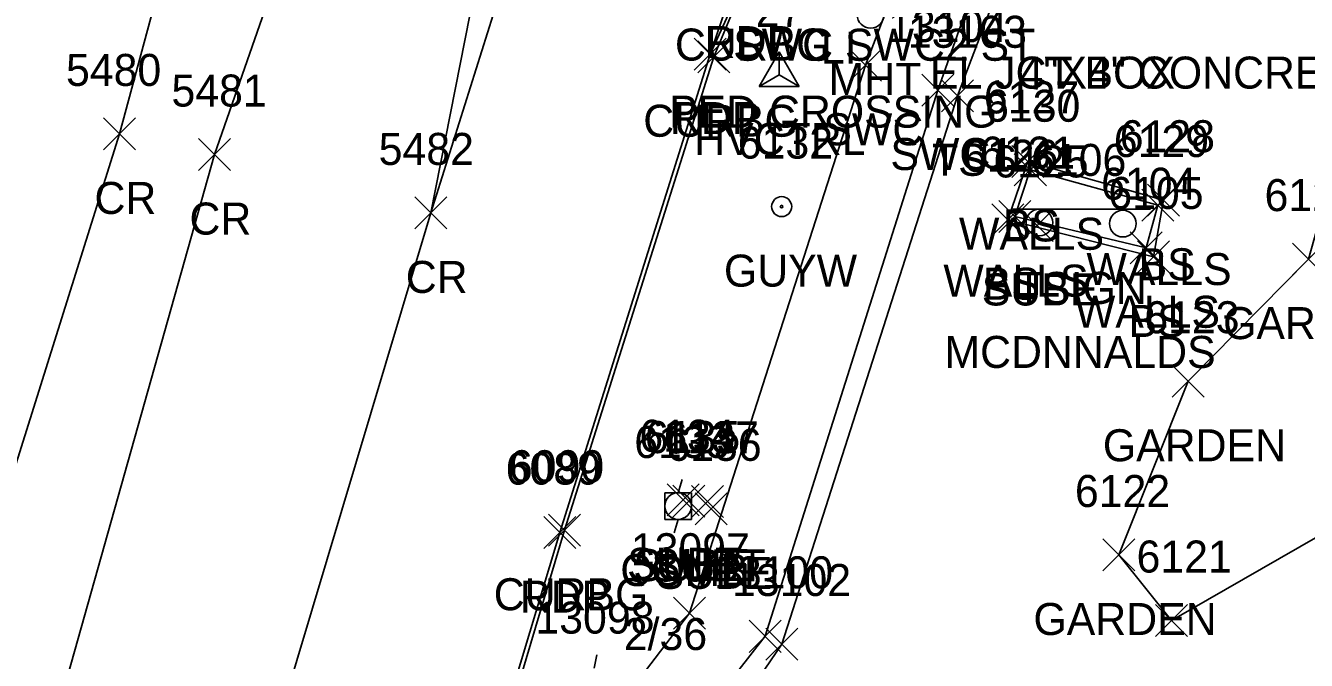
# Model space of a CAD drawing. Extents: x 1462089 to 1464015, y 730534 to 736144.
# Drawn here: x 1462484 to 1462564, y 731017.1 to 731056.7 of the extents above; entities that cross this region are included whole.
import ezdxf

# ---------------------------------------------------------------- set-up
doc = ezdxf.new("R2010")
doc.units = 0
for name, color, linetype in [('C_A', 7, 'Continuous'), ('C_I', 7, 'Continuous'), ('CPSM', 7, 'Continuous'), ('L_A', 7, 'Continuous'), ('L_I', 7, 'Continuous'), ('L_TIC', 7, 'Continuous'), ('LAPB', 7, 'Continuous'), ('LELB', 7, 'Continuous'), ('LWS', 7, 'Continuous'), ('M_C', 7, 'Continuous'), ('P_A', 7, 'Continuous'), ('P_I', 7, 'Continuous'), ('P_TIC', 7, 'Continuous'), ('PET', 7, 'Continuous'), ('PRC', 7, 'Continuous'), ('R_A', 7, 'Continuous'), ('R_I', 7, 'Continuous'), ('R_TIC', 7, 'Continuous'), ('RC', 7, 'Continuous'), ('RSW', 7, 'Continuous'), ('S_A', 7, 'Continuous'), ('S_C', 7, 'Continuous'), ('S_I', 7, 'Continuous'), ('SSGN', 7, 'Continuous'), ('U_A', 7, 'Continuous'), ('U_C', 7, 'Continuous'), ('U_I', 7, 'Continuous'), ('U_TIC', 7, 'Continuous'), ('ULP', 7, 'Continuous'), ('UP', 7, 'Continuous'), ('UPGW', 7, 'Continuous'), ('UTMH', 7, 'Continuous')]:
    doc.layers.add(name, color=color, linetype=linetype)

msp = doc.modelspace()

# ---------------------------------------------------------------- linework, layer by layer
at = {"layer": 'CPSM'}
for p, q in [((1462529.862, 731052.934), (1462531.112, 731055.099)), ((1462532.362, 731052.934), (1462531.112, 731055.099)), ((1462531.112, 731053.655), (1462531.112, 731055.099)), ((1462529.862, 731052.934), (1462531.112, 731053.655)), ((1462531.112, 731053.655), (1462531.112, 731053.655)), ((1462531.112, 731053.655), (1462532.362, 731052.934)), ((1462529.862, 731052.934), (1462532.362, 731052.934))]:
    msp.add_line(p, q, dxfattribs=at)
at = {"layer": 'L_TIC'}
for points in [[(1462541.251, 731051.349), (1462543.251, 731053.349)], [(1462543.251, 731051.349), (1462541.251, 731053.349)], [(1462545.636, 731047.249), (1462547.636, 731049.249)], [(1462547.636, 731047.249), (1462545.636, 731049.249)], [(1462545.799, 731046.728), (1462547.799, 731048.728)], [(1462547.799, 731046.728), (1462545.799, 731048.728)], [(1462553.761, 731044.523), (1462555.761, 731046.523)], [(1462555.761, 731044.523), (1462553.761, 731046.523)], [(1462554.123, 731044.821), (1462556.123, 731046.821)], [(1462556.123, 731044.821), (1462554.123, 731046.821)], [(1462554.123, 731044.821), (1462556.123, 731046.821)], [(1462556.123, 731044.821), (1462554.123, 731046.821)], [(1462544.392, 731043.607), (1462546.392, 731045.607)], [(1462546.392, 731043.607), (1462544.392, 731045.607)], [(1462544.824, 731043.799), (1462546.824, 731045.799)], [(1462546.824, 731043.799), (1462544.824, 731045.799)], [(1462544.824, 731043.799), (1462546.824, 731045.799)], [(1462546.824, 731043.799), (1462544.824, 731045.799)], [(1462553.038, 731041.854), (1462555.038, 731043.854)], [(1462555.038, 731041.854), (1462553.038, 731043.854)], [(1462553.038, 731041.854), (1462555.038, 731043.854)], [(1462555.038, 731041.854), (1462553.038, 731043.854)], [(1462553.489, 731041.279), (1462555.489, 731043.279)], [(1462555.489, 731041.279), (1462553.489, 731043.279)], [(1462553.489, 731041.279), (1462555.489, 731043.279)], [(1462555.489, 731041.279), (1462553.489, 731043.279)], [(1462563.17, 731041.144), (1462565.17, 731043.144)], [(1462565.17, 731041.144), (1462563.17, 731043.144)], [(1462555.658, 731033.511), (1462557.658, 731035.511)], [(1462557.658, 731033.511), (1462555.658, 731035.511)], [(1462551.324, 731022.655), (1462553.324, 731024.655)], [(1462553.324, 731022.655), (1462551.324, 731024.655)], [(1462554.608, 731018.558), (1462556.608, 731020.558)], [(1462556.608, 731018.558), (1462554.608, 731020.558)], [(1462530.268, 731017.092), (1462532.268, 731019.092)], [(1462532.268, 731017.092), (1462530.268, 731019.092)]]:
    msp.add_lwpolyline(points, dxfattribs=at)
at = {"layer": 'LAPB'}
msp.add_lwpolyline([(1462570.371, 731028.039), (1462555.608, 731019.558), (1462552.324, 731023.655), (1462556.658, 731034.511), (1462564.17, 731042.144), (1462570.367, 731064.209), (1462577.91, 731072.356), (1462582.791, 731073.951), (1462592.687, 731067.252), (1462589.876, 731058.008), (1462580.301, 731053.81), (1462575.251, 731047.876), (1462578.686, 731040.845)], dxfattribs=at)
at = {"layer": 'LELB'}
for points in [[(1462517.158, 730985.107), (1462520.731, 730996.456), (1462525.653, 731009.808), (1462531.268, 731018.092), (1462542.251, 731052.349), (1462547.082, 731065.085), (1462548.624, 731072.858), (1462554.287, 731074.548), (1462558.877, 731077.658), (1462565.965, 731078.454), (1462581.38, 731076.759)], [(1462554.489, 731042.279), (1462545.392, 731044.607), (1462546.636, 731048.249), (1462555.123, 731045.821)], [(1462554.489, 731042.279), (1462555.123, 731045.821)]]:
    msp.add_lwpolyline(points, dxfattribs=at)
at = {"layer": 'LWS'}
for points in [[(1462554.038, 731042.854), (1462554.761, 731045.523), (1462546.799, 731047.728), (1462545.824, 731044.799)], [(1462554.038, 731042.854), (1462545.824, 731044.799)]]:
    msp.add_lwpolyline(points, dxfattribs=at)
at = {"layer": 'P_TIC'}
for points in [[(1462525.796, 731053.959), (1462527.796, 731055.959)], [(1462527.796, 731053.959), (1462525.796, 731055.959)], [(1462525.796, 731053.959), (1462527.796, 731055.959)], [(1462527.796, 731053.959), (1462525.796, 731055.959)], [(1462488.909, 731048.965), (1462490.909, 731050.965)], [(1462490.909, 731048.965), (1462488.909, 731050.965)], [(1462494.843, 731047.676), (1462496.843, 731049.676)], [(1462496.843, 731047.676), (1462494.843, 731049.676)], [(1462508.353, 731044.029), (1462510.353, 731046.029)], [(1462510.353, 731044.029), (1462508.353, 731046.029)], [(1462508.353, 731044.029), (1462510.353, 731046.029)], [(1462510.353, 731044.029), (1462508.353, 731046.029)], [(1462516.419, 731024.054), (1462518.419, 731026.054)], [(1462518.419, 731024.054), (1462516.419, 731026.054)]]:
    msp.add_lwpolyline(points, dxfattribs=at)
at = {"layer": 'PET'}
for points in [[(1462373.445, 730550.573), (1462388.309, 730598.891), (1462401.963, 730641.783), (1462433.168, 730744.632), (1462438.196, 730760.147), (1462452.976, 730810.554), (1462463.625, 730846.159), (1462471.864, 730873.588), (1462478.576, 730896.599), (1462485.477, 730919.066), (1462495.517, 730952.686), (1462508.095, 730994.119), (1462517.419, 731025.054), (1462526.796, 731054.959), (1462537.856, 731087.551), (1462549.797, 731117.253), (1462553.734, 731129.646)], [(1462528.958, 731059.702), (1462526.796, 731054.959)]]:
    msp.add_lwpolyline(points, dxfattribs=at)
at = {"layer": 'PRC'}
for points in [[(1462761.024, 731958.42), (1462747.813, 731917.011), (1462738.765, 731883.168), (1462729.105, 731854.955), (1462715.075, 731806.479), (1462712.125, 731796.984), (1462698.106, 731749.334), (1462686.279, 731711.956), (1462673.041, 731665.233), (1462661.991, 731629.565), (1462648.473, 731585.76), (1462633.362, 731535.924), (1462617.816, 731486.899), (1462603.279, 731439.323), (1462592.214, 731404.808), (1462578.747, 731359.841), (1462563.848, 731311.635), (1462546.163, 731252.054), (1462529.312, 731193.323), (1462512.831, 731138.457), (1462500.459, 731089.177), (1462489.909, 731049.965), (1462473.447, 730997.549), (1462460.794, 730938.782)], [(1462793.023, 731947.647), (1462779.179, 731905.946), (1462772.135, 731874.551), (1462759.588, 731843.402), (1462745.797, 731796.521), (1462742.091, 731785.853), (1462729.199, 731739.315), (1462722.155, 731715.561), (1462711.035, 731679.919), (1462704.897, 731658.033), (1462690.283, 731612.577), (1462677.1, 731571.216), (1462663.072, 731525.56), (1462648.796, 731477.498), (1462634.522, 731430.676), (1462623.138, 731390.715), (1462610.921, 731351.233), (1462594.7, 731298.487), (1462575.733, 731238.978), (1462558.596, 731184.663), (1462539.605, 731135.536), (1462521.539, 731083.728), (1462509.353, 731045.029)], [(1462522.114, 731136.266), (1462509.014, 731086.504), (1462495.843, 731048.676), (1462480.832, 730995.433), (1462460.794, 730938.782), (1462449.007, 730886.807), (1462435.474, 730841.095), (1462424.603, 730802.226), (1462409.981, 730750.745), (1462401.876, 730724.374), (1462388.003, 730678.771), (1462384.493, 730666.354), (1462369.098, 730623.58), (1462360.68, 730585), (1462348.492, 730557.7)], [(1462531.515, 731132.984), (1462517.28, 731085.282), (1462509.353, 731045.029), (1462493.599, 730992.368), (1462476.953, 730933.085), (1462462.375, 730883.835), (1462447.905, 730837.268), (1462435.369, 730797.923), (1462416.948, 730748.336), (1462410.801, 730719.379), (1462396.341, 730673.49), (1462394.762, 730664.922), (1462379.239, 730620.511), (1462379.284, 730620.518), (1462366.634, 730580.828), (1462357.577, 730553.747)]]:
    msp.add_lwpolyline(points, dxfattribs=at)
at = {"layer": 'R_TIC'}
for points in [[(1462526.038, 731053.791), (1462528.038, 731055.791)], [(1462528.038, 731053.791), (1462526.038, 731055.791)], [(1462535.508, 731053.258), (1462537.508, 731055.258)], [(1462537.508, 731053.258), (1462535.508, 731055.258)], [(1462540.02, 731051.71), (1462542.02, 731053.71)], [(1462542.02, 731051.71), (1462540.02, 731053.71)], [(1462516.698, 731024.201), (1462518.698, 731026.201)], [(1462518.698, 731024.201), (1462516.698, 731026.201)], [(1462524.511, 731019.015), (1462526.511, 731021.015)], [(1462526.511, 731019.015), (1462524.511, 731021.015)], [(1462529.23, 731017.572), (1462531.23, 731019.572)], [(1462531.23, 731017.572), (1462529.23, 731019.572)]]:
    msp.add_lwpolyline(points, dxfattribs=at)
at = {"layer": 'RC'}
for points in [[(1462529.017, 731059.55), (1462527.038, 731054.791)], [(1462517.698, 731025.201), (1462527.038, 731054.791)], [(1462508.481, 730994.232), (1462517.698, 731025.201)]]:
    msp.add_lwpolyline(points, dxfattribs=at)
at = {"layer": 'RSW'}
for points in [[(1462478.395, 730877.187), (1462489.057, 730911.55), (1462492.382, 730920.018), (1462499.727, 730947.071), (1462502.259, 730954.951), (1462512.149, 730987.955), (1462515.322, 730997.987), (1462519.414, 731012.011), (1462525.511, 731020.015), (1462536.508, 731054.258), (1462538.499, 731059.538), (1462541.2, 731067.117), (1462544.888, 731076.412), (1462544.393, 731076.888), (1462551.37, 731081.195), (1462551.654, 731080.58), (1462553.328, 731081.433), (1462557.626, 731083.23), (1462562.482, 731084.757), (1462582.337, 731080.557)], [(1462506.792, 730953.446), (1462516.286, 730985.094), (1462516.824, 730986.955), (1462519.84, 730996.696), (1462523.972, 731010.533), (1462530.23, 731018.572), (1462541.02, 731052.71), (1462545.572, 731065.623), (1462548.624, 731072.858), (1462548.713, 731074.48), (1462549.969, 731075.334), (1462551.143, 731074.964), (1462559.288, 731078.789), (1462565.071, 731080.374), (1462581.38, 731076.759)]]:
    msp.add_lwpolyline(points, dxfattribs=at)
at = {"layer": 'SSGN'}
for p, q in [((1462545.701, 731045.264), (1462554.298, 731045.264)), ((1462549.723, 731044.361), (1462549.723, 731044.361))]:
    msp.add_line(p, q, dxfattribs=at)
for centre in [(1462547.362, 731044.431), (1462552.577, 731044.361)]:
    msp.add_circle(centre, 0.833, dxfattribs=at)
at = {"layer": 'U_TIC'}
for points in [[(1462546.228, 731043.247), (1462548.228, 731045.247)], [(1462548.228, 731043.247), (1462546.228, 731045.247)], [(1462524.115, 731026.105), (1462526.115, 731028.105)], [(1462526.115, 731026.105), (1462524.115, 731028.105)], [(1462524.461, 731026.02), (1462526.461, 731028.02)], [(1462526.461, 731026.02), (1462524.461, 731028.02)], [(1462525.634, 731026), (1462527.634, 731028)], [(1462527.634, 731026), (1462525.634, 731028)], [(1462525.859, 731025.538), (1462527.859, 731027.538)], [(1462527.859, 731025.538), (1462525.859, 731027.538)]]:
    msp.add_lwpolyline(points, dxfattribs=at)
at = {"layer": 'ULP'}
msp.add_line((1462519.72, 731017.41), (1462519.554, 731016.577), dxfattribs=at)
at = {"layer": 'UP'}
for p, q in [((1462525.049, 731028.382), (1462524.799, 731027.549)), ((1462523.966, 731025.882), (1462523.966, 731027.549)), ((1462523.966, 731027.549), (1462525.633, 731027.549)), ((1462525.633, 731027.549), (1462525.633, 731025.882)), ((1462524.799, 731026.715), (1462524.799, 731026.715)), ((1462525.633, 731025.882), (1462523.966, 731025.882)), ((1462524.549, 731025.049), (1462524.799, 731025.882))]:
    msp.add_line(p, q, dxfattribs=at)
msp.add_circle((1462524.799, 731026.715), 0.833, dxfattribs=at)
at = {"layer": 'UPGW'}
for radius in [0.625, 0.0833]:
    msp.add_circle((1462531.266, 731045.424), radius, dxfattribs=at)
at = {"layer": 'UTMH'}
msp.add_circle((1462536.822, 731057.405), 0.833, dxfattribs=at)

# ---------------------------------------------------------------- texts
at = {"layer": 'C_A'}
msp.add_text('HVCTRL', height=2, dxfattribs=at).set_placement((1462525.805, 731048.655))
at = {"layer": 'C_I'}
msp.add_text('27', height=2, dxfattribs=at).set_placement((1462529.648, 731056.655))
at = {"layer": 'L_A'}
for s, p in [('TS', (1462540.66, 731047.349)), ('WALLS', (1462542.342, 731042.728)), ('BS', (1462545.077, 731043.249)), ('WALLS', (1462550.304, 731040.523)), ('BS', (1462553.564, 731040.821)), ('BS', (1462553.564, 731040.821)), ('WALLS', (1462541.367, 731039.799)), ('WALLS', (1462541.367, 731039.799)), ('BS', (1462543.833, 731039.607)), ('WALLS', (1462549.581, 731037.854)), ('WALLS', (1462549.581, 731037.854)), ('BS', (1462552.93, 731037.279)), ('BS', (1462552.93, 731037.279)), ('GARDEN', (1462558.84, 731037.144)), ('GARDEN', (1462551.328, 731029.511)), ('GARDEN', (1462546.993, 731018.655))]:
    msp.add_text(s, height=2, dxfattribs=at).set_placement(p)
at = {"layer": 'L_I'}
for s, p in [('13103', (1462539.149, 731055.349)), ('6127', (1462543.896, 731051.249)), ('6130', (1462543.972, 731050.728)), ('6129', (1462552.013, 731048.523)), ('6128', (1462552.383, 731048.821)), ('6128', (1462552.383, 731048.821)), ('6126', (1462542.597, 731047.607)), ('6131', (1462543.651, 731047.799)), ('6131', (1462543.651, 731047.799)), ('6104', (1462551.219, 731045.854)), ('6104', (1462551.219, 731045.854)), ('6105', (1462551.67, 731045.279)), ('6105', (1462551.67, 731045.279)), ('6124', (1462561.43, 731045.144)), ('6123', (1462553.918, 731037.511)), ('6122', (1462549.584, 731026.655)), ('6121', (1462553.435, 731022.558)), ('13102', (1462528.166, 731021.092))]:
    msp.add_text(s, height=2, dxfattribs=at).set_placement(p)
at = {"layer": 'M_C'}
msp.add_text('4"X4" CONCRETE BGS 1"', height=2, dxfattribs=at).set_placement((1462546.12, 731052.798))
at = {"layer": 'P_A'}
for s, p in [('RDP', (1462526.446, 731054.702)), ('RDP', (1462524.285, 731049.959)), ('RDP', (1462524.285, 731049.959)), ('CR', (1462488.342, 731044.965)), ('CR', (1462494.276, 731043.676)), ('CR', (1462507.786, 731040.029)), ('CR', (1462507.786, 731040.029)), ('RDP', (1462514.907, 731020.054))]:
    msp.add_text(s, height=2, dxfattribs=at).set_placement(p)
at = {"layer": 'P_I'}
for s, p in [('5480', (1462486.563, 731052.965)), ('5481', (1462493.15, 731051.676)), ('5482', (1462506.093, 731048.029)), ('5482', (1462506.093, 731048.029)), ('6089', (1462514.026, 731028.054))]:
    msp.add_text(s, height=2, dxfattribs=at).set_placement(p)
at = {"layer": 'R_A'}
for s, p in [('CURBG', (1462524.6, 731054.55)), ('SWC SWC2 ST', (1462528.239, 731054.538)), ('SWC SWC2 ST', (1462528.239, 731054.538)), ('CURBG', (1462522.621, 731049.791)), ('SWC', (1462533.87, 731049.258)), ('SWC1', (1462538.059, 731047.71)), ('CURBG', (1462513.281, 731020.201))]:
    msp.add_text(s, height=2, dxfattribs=at).set_placement(p)
at = {"layer": 'R_I'}
for s, p in [('13104', (1462537.918, 731055.71)), ('6090', (1462514.226, 731028.201)), ('13097', (1462521.842, 731023.015)), ('13100', (1462527.041, 731021.572))]:
    msp.add_text(s, height=2, dxfattribs=at).set_placement(p)
at = {"layer": 'S_A'}
msp.add_text('TSIGN', height=2, dxfattribs=at).set_placement((1462545.899, 731039.343))
at = {"layer": 'S_C'}
msp.add_text('MCDNNALDS', height=2, dxfattribs=at).set_placement((1462541.434, 731035.343))
at = {"layer": 'S_I'}
msp.add_text('6106', height=2, dxfattribs=at).set_placement((1462546.844, 731047.343))
at = {"layer": 'U_A'}
for s, p in [('LI', (1462533.721, 731054.358)), ('MHT', (1462534.2, 731052.405)), ('GUYW', (1462527.66, 731040.424)), ('SUBE', (1462543.764, 731039.247)), ('SUBT', (1462521.611, 731022.105)), ('SUBE', (1462521.997, 731022.02)), ('SUBT', (1462523.13, 731022)), ('COMB', (1462521.185, 731021.715)), ('SUBE', (1462523.395, 731021.538))]:
    msp.add_text(s, height=2, dxfattribs=at).set_placement(p)
at = {"layer": 'U_C'}
for s, p in [('EL JCT BOX', (1462540.525, 731052.797)), ('PED CROSSING', (1462524.233, 731050.358)), ('2/36', (1462521.406, 731017.715))]:
    msp.add_text(s, height=2, dxfattribs=at).set_placement(p)
at = {"layer": 'U_I'}
for s, p in [('6132', (1462528.526, 731048.424)), ('6125', (1462544.488, 731047.247)), ('6134', (1462522.375, 731030.105)), ('6135', (1462522.722, 731030.02)), ('6137', (1462523.894, 731030)), ('6133', (1462522.059, 731029.715)), ('6136', (1462524.064, 731029.538)), ('13098', (1462515.885, 731018.743))]:
    msp.add_text(s, height=2, dxfattribs=at).set_placement(p)

doc.saveas('drawing.dxf')
